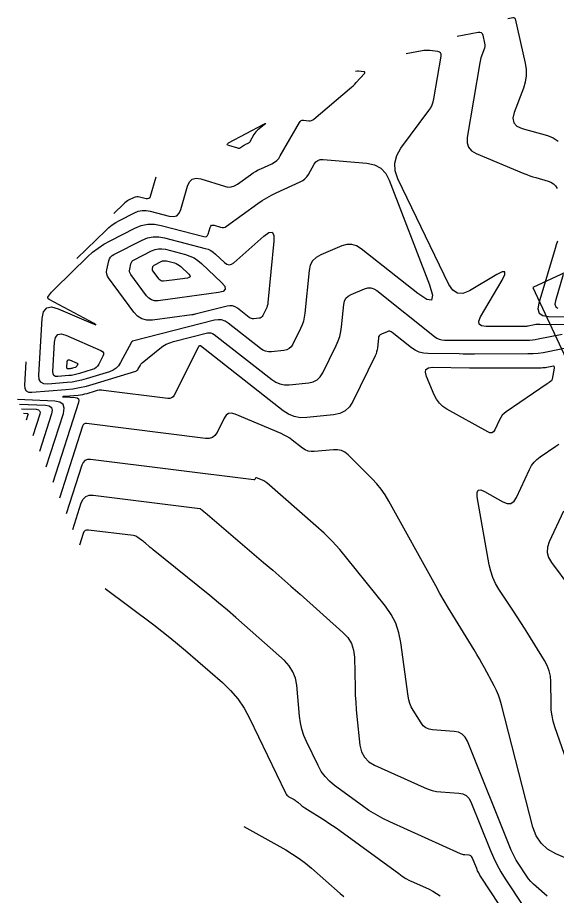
# Model space of a CAD drawing. Extents: x 1354696 to 1366163, y 660729 to 670380.
# Drawn here: x 1360796.9 to 1360928, y 664813.3 to 665026.8 of the extents above; entities that cross this region are included whole.
import ezdxf

# ---------------------------------------------------------------- set-up
doc = ezdxf.new("R2010")
doc.units = 0
doc.layers.add('R_Contours', color=7, linetype='Continuous')
doc.layers.add('R_Fin Surface Annot', color=7, linetype='Continuous')

msp = doc.modelspace()

# ---------------------------------------------------------------- linework, layer by layer
at = {"layer": 'R_Contours'}
for points in [[(1360916.18, 665026.57), (1360917.42, 665026.81), (1360917.61, 665026.82), (1360917.75, 665026.76), (1360917.86, 665026.65), (1360917.93, 665026.48), (1360920.39, 665015.72), (1360920.63, 665014.17), (1360920.64, 665012.65), (1360920.42, 665011.14), (1360919.97, 665009.64), (1360917.71, 665003.69), (1360917.41, 665002.34), (1360917.63, 665001.25), (1360918.38, 665000.42), (1360919.65, 664999.86), (1360925.8, 664998.14), (1360927.23, 664997.58), (1360928.45, 664996.78)], [(1360903.83, 665022.28), (1360908.92, 665023.26), (1360909.33, 665023.28), (1360909.66, 665023.16), (1360909.9, 665022.91), (1360910.05, 665022.52), (1360910.49, 665020.61), (1360910.55, 665020.2), (1360910.55, 665019.8), (1360910.49, 665019.39), (1360910.37, 665019), (1360909.77, 665017.42), (1360909.63, 665017.02), (1360909.51, 665016.62), (1360909.41, 665016.21), (1360909.33, 665015.8), (1360906.29, 664997.66), (1360906.24, 664996.36), (1360906.59, 664995.28), (1360907.32, 664994.41), (1360908.45, 664993.75), (1360920.05, 664988.9), (1360920.77, 664988.62), (1360921.5, 664988.35), (1360922.24, 664988.11), (1360922.98, 664987.89), (1360925.97, 664987.05), (1360926.66, 664986.78), (1360927.26, 664986.39), (1360927.75, 664985.87), (1360928.14, 664985.24)], [(1360935.79, 664952.04), (1360923.95, 664952.2), (1360923.63, 664952.2), (1360923.3, 664952.18), (1360922.98, 664952.14), (1360922.66, 664952.08), (1360921.15, 664951.77), (1360920.94, 664951.73), (1360920.73, 664951.7), (1360920.52, 664951.68), (1360920.31, 664951.68), (1360910.86, 664951.66), (1360909.76, 664951.8), (1360909.16, 664952.24), (1360909.08, 664952.97), (1360909.52, 664954), (1360914.82, 664962.98), (1360915.47, 664964.31), (1360915.46, 664964.98), (1360914.79, 664964.99), (1360913.46, 664964.33), (1360906.82, 664960.38), (1360905.26, 664959.73), (1360903.91, 664959.76), (1360902.77, 664960.48), (1360901.83, 664961.88), (1360889.44, 664987.63), (1360888.78, 664989.56), (1360888.68, 664991.44), (1360889.14, 664993.26), (1360890.15, 664995.03), (1360896.97, 665004.21), (1360897.4, 665004.87), (1360897.74, 665005.56), (1360898, 665006.28), (1360898.18, 665007.05), (1360899.93, 665017.45), (1360899.94, 665017.88), (1360899.81, 665018.2), (1360899.54, 665018.42), (1360899.13, 665018.53), (1360897.2, 665018.78), (1360896.72, 665018.83), (1360896.24, 665018.83), (1360895.77, 665018.8), (1360895.29, 665018.73), (1360891.47, 665017.99)], [(1360811.29, 664968.22), (1360818.33, 664975.06), (1360819.09, 664975.75), (1360819.9, 664976.38), (1360820.76, 664976.94), (1360821.65, 664977.44), (1360825.34, 664979.31), (1360826.27, 664979.69), (1360827.22, 664979.88), (1360828.19, 664979.89), (1360829.18, 664979.72), (1360833.79, 664978.51), (1360834.8, 664978.39), (1360835.6, 664978.62), (1360836.21, 664979.2), (1360836.62, 664980.12), (1360838.24, 664985.82), (1360838.71, 664986.87), (1360839.4, 664987.51), (1360840.31, 664987.74), (1360841.45, 664987.56), (1360847.22, 664985.77), (1360848.06, 664985.6), (1360848.87, 664985.64), (1360849.65, 664985.86), (1360850.4, 664986.29), (1360853.58, 664988.59), (1360854.18, 664989.01), (1360854.8, 664989.39), (1360855.44, 664989.74), (1360856.1, 664990.06), (1360858.76, 664991.27), (1360859.39, 664991.62), (1360859.94, 664992.04), (1360860.42, 664992.56), (1360860.82, 664993.15), (1360865.45, 665001.31), (1360865.63, 665001.56), (1360865.86, 665001.74), (1360866.13, 665001.83), (1360866.44, 665001.84), (1360867.78, 665001.72), (1360868.1, 665001.72), (1360868.41, 665001.79), (1360868.69, 665001.91), (1360868.96, 665002.1), (1360877.67, 665009.48), (1360878.1, 665009.85), (1360878.51, 665010.24), (1360878.91, 665010.64), (1360879.3, 665011.05), (1360881.27, 665013.23), (1360881.38, 665013.39), (1360881.39, 665013.51), (1360881.3, 665013.59), (1360881.12, 665013.64), (1360879.87, 665013.8), (1360879.79, 665013.81), (1360879.72, 665013.81), (1360879.64, 665013.81), (1360879.56, 665013.79), (1360879.11, 665013.71)], [(1360830.5, 664987.97), (1360829.18, 664983.31), (1360829.03, 664982.99), (1360828.82, 664982.79), (1360828.54, 664982.71), (1360828.18, 664982.75), (1360826.57, 664983.17), (1360826.22, 664983.23), (1360825.88, 664983.23), (1360825.54, 664983.16), (1360825.22, 664983.03), (1360823.92, 664982.37), (1360823.61, 664982.2), (1360823.31, 664982), (1360823.02, 664981.78), (1360822.75, 664981.54), (1360820.28, 664979.14)], [(1360928.27, 664972.4), (1360927.97, 664971.53), (1360927.7, 664970.66), (1360923.71, 664957.33), (1360923.51, 664955.94), (1360923.83, 664954.93), (1360924.69, 664954.32), (1360926.08, 664954.1), (1360934.42, 664953.99)], [(1360929.66, 664964.32), (1360927.75, 664957.94), (1360927.63, 664957.1), (1360927.82, 664956.49), (1360928.35, 664956.12)], [(1360798.93, 664943.11), (1360798.59, 664937.43), (1360798.66, 664936.62), (1360798.98, 664936.05), (1360799.55, 664935.74), (1360800.37, 664935.69), (1360808.64, 664936.35), (1360810.32, 664936.53), (1360811.99, 664936.8), (1360813.64, 664937.17), (1360815.27, 664937.62), (1360825.64, 664940.82), (1360825.84, 664940.9), (1360826.01, 664941.02), (1360826.15, 664941.17), (1360826.27, 664941.35), (1360826.68, 664942.14), (1360826.79, 664942.33), (1360826.92, 664942.51), (1360827.07, 664942.67), (1360827.23, 664942.82), (1360831.52, 664946.34), (1360832.27, 664946.89), (1360833.06, 664947.35), (1360833.9, 664947.72), (1360834.79, 664948), (1360843.06, 664950.11), (1360843.51, 664950.17), (1360843.94, 664950.13), (1360844.35, 664949.99), (1360844.74, 664949.75), (1360858.73, 664938.76), (1360859.7, 664938.13), (1360860.73, 664937.71), (1360861.82, 664937.51), (1360862.98, 664937.52), (1360867.73, 664938.01), (1360868.83, 664938.24), (1360869.77, 664938.72), (1360870.54, 664939.44), (1360871.15, 664940.39), (1360874.41, 664947.06), (1360874.89, 664948.15), (1360875.26, 664949.28), (1360875.54, 664950.43), (1360875.7, 664951.62), (1360876.24, 664957.05), (1360876.42, 664957.86), (1360876.77, 664958.53), (1360877.31, 664959.07), (1360878.04, 664959.48), (1360881.28, 664960.83), (1360882.08, 664961.06), (1360882.84, 664961.07), (1360883.58, 664960.85), (1360884.28, 664960.41), (1360898.37, 664949.21), (1360898.92, 664948.85), (1360899.5, 664948.58), (1360900.11, 664948.42), (1360900.76, 664948.36), (1360903.45, 664948.32), (1360904.12, 664948.31), (1360904.79, 664948.31), (1360905.46, 664948.31), (1360906.13, 664948.31), (1360920.69, 664948.34), (1360921.42, 664948.36), (1360922.14, 664948.41), (1360922.86, 664948.51), (1360923.58, 664948.64), (1360929.36, 664949.84)], [(1360934.56, 664947.29), (1360926.01, 664945.51), (1360924.78, 664945.29), (1360923.55, 664945.13), (1360922.31, 664945.03), (1360921.07, 664945), (1360908.05, 664944.97), (1360907.13, 664944.97), (1360906.21, 664944.97), (1360905.29, 664944.98), (1360904.37, 664944.99), (1360896.72, 664945.1), (1360895.64, 664945.2), (1360894.61, 664945.47), (1360893.64, 664945.91), (1360892.74, 664946.52), (1360888.07, 664950.23), (1360887.78, 664950.41), (1360887.47, 664950.5), (1360887.14, 664950.5), (1360886.8, 664950.4), (1360885.43, 664949.83), (1360885.12, 664949.66), (1360884.9, 664949.43), (1360884.74, 664949.15), (1360884.67, 664948.8), (1360884.44, 664946.5), (1360884.37, 664946), (1360884.25, 664945.51), (1360884.1, 664945.03), (1360883.89, 664944.57), (1360878.44, 664933.42), (1360877.61, 664932.12), (1360876.56, 664931.15), (1360875.28, 664930.49), (1360873.77, 664930.17), (1360867.28, 664929.51), (1360865.7, 664929.49), (1360864.21, 664929.77), (1360862.8, 664930.33), (1360861.48, 664931.19), (1360841.36, 664947.01), (1360841.35, 664947.01), (1360841.34, 664947.01), (1360841.34, 664947.01), (1360841.33, 664947.01), (1360841.19, 664946.98), (1360841.17, 664946.97), (1360841.16, 664946.97), (1360841.14, 664946.96), (1360841.13, 664946.95), (1360841.01, 664946.85), (1360840.99, 664946.83), (1360840.97, 664946.8), (1360840.95, 664946.78), (1360840.93, 664946.75), (1360835.01, 664935.01), (1360834.73, 664934.6), (1360834.38, 664934.32), (1360833.96, 664934.18), (1360833.46, 664934.18), (1360817.8, 664936.14), (1360817.28, 664936.17), (1360816.76, 664936.16), (1360816.25, 664936.08), (1360815.74, 664935.96), (1360813.72, 664935.33), (1360813.21, 664935.19), (1360812.69, 664935.08), (1360812.17, 664934.99), (1360811.65, 664934.93), (1360808.44, 664934.68), (1360807.99, 664934.63), (1360807.84, 664934.59), (1360807.99, 664934.56), (1360808.45, 664934.53), (1360810.88, 664934.43), (1360811.39, 664934.34), (1360811.7, 664934.11), (1360811.81, 664933.73), (1360811.72, 664933.22), (1360805.46, 664913.69)], [(1360803.84, 664917.5), (1360808.03, 664930.54), (1360808.24, 664931.81), (1360807.96, 664932.73), (1360807.19, 664933.3), (1360805.93, 664933.54), (1360796.89, 664933.91)], [(1360797.36, 664932.79), (1360803.69, 664932.53), (1360804.57, 664932.37), (1360805.11, 664931.96), (1360805.31, 664931.32), (1360805.16, 664930.43), (1360802.23, 664921.31)], [(1360797.83, 664931.68), (1360801.45, 664931.53), (1360801.95, 664931.43), (1360802.26, 664931.2), (1360802.37, 664930.83), (1360802.29, 664930.33), (1360800.62, 664925.12)], [(1360798.31, 664930.56), (1360799.21, 664930.52), (1360799.34, 664930.5), (1360799.41, 664930.44), (1360799.44, 664930.35), (1360799.42, 664930.22), (1360799, 664928.92)], [(1360936.59, 664819.71), (1360927.85, 664823.45), (1360925.86, 664824.55), (1360924.27, 664826), (1360923.08, 664827.79), (1360922.29, 664829.92), (1360914.66, 664859.63), (1360914.32, 664860.82), (1360913.9, 664861.99), (1360913.41, 664863.14), (1360912.85, 664864.25), (1360910.46, 664868.65), (1360909.86, 664869.75), (1360909.24, 664870.84), (1360908.61, 664871.91), (1360907.96, 664872.99), (1360902.79, 664881.43), (1360901.72, 664883.2), (1360900.67, 664884.98), (1360899.64, 664886.77), (1360898.63, 664888.58), (1360887.23, 664909.23), (1360886.35, 664910.7), (1360885.38, 664912.09), (1360884.31, 664913.41), (1360883.14, 664914.66), (1360877.32, 664920.45), (1360876.54, 664921.08), (1360875.68, 664921.5), (1360874.75, 664921.71), (1360873.74, 664921.71), (1360869.05, 664921.24), (1360868.29, 664921.23), (1360867.56, 664921.36), (1360866.87, 664921.64), (1360866.23, 664922.06), (1360863.74, 664924.02), (1360863.1, 664924.48), (1360862.44, 664924.91), (1360861.75, 664925.28), (1360861.03, 664925.61), (1360849.81, 664930.34), (1360848.97, 664930.56), (1360848.25, 664930.48), (1360847.65, 664930.08), (1360847.16, 664929.37), (1360845.42, 664925.92), (1360844.92, 664925.18), (1360844.29, 664924.69), (1360843.52, 664924.44), (1360842.63, 664924.43), (1360813.64, 664928.05), (1360813.31, 664928.05), (1360813.05, 664927.95), (1360812.85, 664927.75), (1360812.71, 664927.46), (1360807.07, 664909.89)], [(1360933.46, 664837.63), (1360927.62, 664854.34), (1360927.22, 664855.66), (1360926.93, 664857), (1360926.75, 664858.36), (1360926.68, 664859.74), (1360926.62, 664865.29), (1360926.52, 664866.65), (1360926.24, 664867.96), (1360925.77, 664869.22), (1360925.13, 664870.43), (1360921.07, 664876.97), (1360920.21, 664878.34), (1360919.34, 664879.7), (1360918.46, 664881.06), (1360917.57, 664882.41), (1360913.99, 664887.81), (1360913.17, 664889.19), (1360912.51, 664890.63), (1360912, 664892.13), (1360911.64, 664893.69), (1360908.73, 664910.25), (1360908.68, 664911.28), (1360908.96, 664911.83), (1360909.57, 664911.91), (1360910.52, 664911.52), (1360914.98, 664909.02), (1360916.03, 664908.61), (1360916.93, 664908.66), (1360917.68, 664909.15), (1360918.29, 664910.08), (1360921.47, 664916.93), (1360921.96, 664917.83), (1360922.56, 664918.64), (1360923.26, 664919.36), (1360924.07, 664919.99), (1360927.89, 664922.6), (1360928.56, 664923.05)], [(1360925.78, 664813.13), (1360923.04, 664815.43), (1360922.38, 664816.03), (1360921.77, 664816.67), (1360921.21, 664817.35), (1360920.69, 664818.07), (1360918.68, 664821.12), (1360918.2, 664821.89), (1360917.76, 664822.68), (1360917.36, 664823.49), (1360917, 664824.32), (1360906.35, 664850.85), (1360905.82, 664851.82), (1360905.1, 664852.54), (1360904.2, 664853), (1360903.11, 664853.2), (1360897.88, 664853.55), (1360897.01, 664853.7), (1360896.25, 664854.03), (1360895.6, 664854.54), (1360895.06, 664855.24), (1360893.11, 664858.37), (1360892.67, 664859.17), (1360892.32, 664860.01), (1360892.06, 664860.87), (1360891.89, 664861.77), (1360890.16, 664874.79), (1360889.68, 664877.2), (1360888.89, 664879.48), (1360887.79, 664881.63), (1360886.39, 664883.64), (1360877.02, 664895.33), (1360875.26, 664897.43), (1360873.42, 664899.45), (1360871.48, 664901.37), (1360869.46, 664903.22), (1360857.5, 664913.64), (1360857.27, 664913.82), (1360857.03, 664913.99), (1360856.77, 664914.13), (1360856.51, 664914.26), (1360855.03, 664914.88), (1360854.96, 664914.9), (1360854.89, 664914.89), (1360854.84, 664914.86), (1360854.8, 664914.79), (1360854.64, 664914.49), (1360854.6, 664914.43), (1360854.54, 664914.38), (1360854.48, 664914.36), (1360854.4, 664914.36), (1360814.66, 664919.32), (1360813.9, 664919.31), (1360813.29, 664919.08), (1360812.82, 664918.62), (1360812.49, 664917.94), (1360808.69, 664906.08)], [(1360810.3, 664902.27), (1360812.38, 664908.75), (1360812.82, 664909.68), (1360813.46, 664910.3), (1360814.29, 664910.62), (1360815.32, 664910.63), (1360841.21, 664907.4), (1360841.29, 664907.38), (1360841.36, 664907.36), (1360841.43, 664907.32), (1360841.5, 664907.28), (1360841.75, 664907.08), (1360841.81, 664907.03), (1360841.87, 664906.98), (1360841.93, 664906.92), (1360841.99, 664906.87), (1360842.26, 664906.63), (1360842.32, 664906.58), (1360842.39, 664906.52), (1360842.45, 664906.46), (1360842.52, 664906.41), (1360856.75, 664894.3), (1360858.98, 664892.39), (1360861.2, 664890.47), (1360863.41, 664888.53), (1360865.61, 664886.58), (1360876.06, 664877.28), (1360877.26, 664875.99), (1360878.12, 664874.55), (1360878.65, 664872.96), (1360878.86, 664871.22), (1360879.01, 664863.79), (1360879.06, 664862.04), (1360879.15, 664860.29), (1360879.28, 664858.55), (1360879.45, 664856.81), (1360880.2, 664849.86), (1360880.56, 664848.25), (1360881.28, 664846.89), (1360882.34, 664845.79), (1360883.76, 664844.94), (1360895.78, 664839.51), (1360896.78, 664839.11), (1360897.8, 664838.81), (1360898.84, 664838.59), (1360899.91, 664838.48), (1360904.23, 664838.19), (1360905.22, 664838), (1360906.05, 664837.58), (1360906.7, 664836.93), (1360907.19, 664836.04), (1360911.86, 664824.39), (1360912.65, 664822.56), (1360913.53, 664820.78), (1360914.5, 664819.04), (1360915.56, 664817.34), (1360920, 664810.62)], [(1360929.71, 664906.76), (1360926.26, 664899.33), (1360925.82, 664898), (1360925.76, 664896.7), (1360926.09, 664895.45), (1360926.8, 664894.24), (1360931.28, 664888.29)], [(1360920.83, 664800.86), (1360909.67, 664817.76), (1360909.37, 664818.25), (1360909.08, 664818.76), (1360908.83, 664819.28), (1360908.6, 664819.81), (1360907.5, 664822.55), (1360907.37, 664822.77), (1360907.21, 664822.94), (1360907.01, 664823.04), (1360906.76, 664823.09), (1360905.68, 664823.16), (1360905.42, 664823.19), (1360905.16, 664823.24), (1360904.9, 664823.32), (1360904.66, 664823.42), (1360887.46, 664831.18), (1360885.72, 664832.03), (1360884.03, 664832.96), (1360882.38, 664833.97), (1360880.79, 664835.07), (1360874, 664840.04), (1360872.77, 664841.06), (1360871.69, 664842.2), (1360870.77, 664843.47), (1360869.99, 664844.87), (1360867.19, 664850.71), (1360866.56, 664852.19), (1360866.07, 664853.71), (1360865.71, 664855.26), (1360865.5, 664856.86), (1360864.81, 664864.41), (1360864.5, 664866.13), (1360863.9, 664867.7), (1360862.99, 664869.12), (1360861.8, 664870.4), (1360852.1, 664879.05), (1360850.03, 664880.88), (1360847.93, 664882.68), (1360845.81, 664884.46), (1360843.67, 664886.21), (1360829.86, 664897.37), (1360829.62, 664897.56), (1360829.39, 664897.75), (1360829.15, 664897.95), (1360828.92, 664898.15), (1360827.98, 664898.96), (1360827.76, 664899.15), (1360827.54, 664899.34), (1360827.31, 664899.51), (1360827.08, 664899.69), (1360826.16, 664900.38), (1360825.92, 664900.54), (1360825.67, 664900.66), (1360825.4, 664900.75), (1360825.12, 664900.8), (1360814.14, 664902.17), (1360813.69, 664902.17), (1360813.32, 664902.03), (1360813.03, 664901.75), (1360812.84, 664901.34), (1360811.92, 664898.47)], [(1360818.18, 664887.97), (1360830.04, 664879.1), (1360832, 664877.6), (1360833.94, 664876.07), (1360835.84, 664874.5), (1360837.72, 664872.9), (1360846.74, 664865.07), (1360848.73, 664863.16), (1360850.5, 664861.08), (1360852.04, 664858.82), (1360853.35, 664856.4), (1360862.07, 664838.22), (1360862.23, 664837.94), (1360862.42, 664837.7), (1360862.66, 664837.48), (1360862.92, 664837.3), (1360864.17, 664836.6), (1360864.4, 664836.46), (1360864.63, 664836.31), (1360864.85, 664836.15), (1360865.06, 664835.97), (1360865.88, 664835.25), (1360866.09, 664835.08), (1360866.3, 664834.91), (1360866.53, 664834.75), (1360866.75, 664834.6), (1360871.74, 664831.49), (1360872.64, 664830.91), (1360873.53, 664830.32), (1360874.41, 664829.71), (1360875.28, 664829.09), (1360889.63, 664818.59), (1360890.49, 664818), (1360891.37, 664817.45), (1360892.28, 664816.95), (1360893.22, 664816.5), (1360897.02, 664814.78), (1360897.95, 664814.32), (1360898.84, 664813.79), (1360899.68, 664813.2)], [(1360851.97, 664830.09), (1360862.13, 664824.35), (1360863.78, 664823.36), (1360865.38, 664822.29), (1360866.93, 664821.13), (1360868.41, 664819.9), (1360875.39, 664813.78), (1360876.28, 664813.03)]]:
    msp.add_lwpolyline(points, dxfattribs=at)
for points in [[(1360853.29, 664996.46), (1360853.19, 664996.35), (1360853.07, 664996.26), (1360852.93, 664996.19), (1360852.36, 664995.93), (1360852.22, 664995.86), (1360852.08, 664995.78), (1360851.95, 664995.7), (1360851.82, 664995.61), (1360851.14, 664995.12), (1360850.98, 664995.03), (1360850.81, 664994.98), (1360850.64, 664994.97), (1360850.46, 664995.01), (1360848.31, 664995.67), (1360848, 664995.81), (1360847.88, 664995.97), (1360847.97, 664996.14), (1360848.25, 664996.34), (1360856.83, 665000.88), (1360857.14, 665001.03), (1360857.26, 665001.06), (1360857.18, 665000.96), (1360856.92, 665000.74), (1360855.38, 664999.53), (1360855.09, 664999.27), (1360854.82, 664999), (1360854.59, 664998.69), (1360854.38, 664998.36), (1360853.38, 664996.59)], [(1360863.47, 664946.75), (1360862.98, 664946.3), (1360862.39, 664945.99), (1360861.69, 664945.84), (1360858.67, 664945.54), (1360857.94, 664945.53), (1360857.25, 664945.66), (1360856.59, 664945.92), (1360855.98, 664946.32), (1360848.13, 664952.49), (1360847.36, 664952.98), (1360846.54, 664953.26), (1360845.68, 664953.33), (1360844.78, 664953.2), (1360824.84, 664948.11), (1360824.81, 664948.1), (1360824.79, 664948.09), (1360824.76, 664948.08), (1360824.74, 664948.06), (1360824.64, 664947.98), (1360824.62, 664947.96), (1360824.6, 664947.94), (1360824.58, 664947.92), (1360824.57, 664947.89), (1360821.97, 664942.91), (1360821.48, 664942.14), (1360820.87, 664941.51), (1360820.14, 664941.02), (1360819.29, 664940.68), (1360813.6, 664938.92), (1360812.47, 664938.6), (1360811.32, 664938.35), (1360810.16, 664938.16), (1360808.99, 664938.04), (1360804.29, 664937.66), (1360803.27, 664937.73), (1360802.56, 664938.11), (1360802.16, 664938.81), (1360802.07, 664939.83), (1360802.9, 664953.62), (1360803.23, 664955.26), (1360803.98, 664956.2), (1360805.17, 664956.45), (1360806.78, 664956.01), (1360814.16, 664952.8), (1360815.5, 664952.24), (1360815.97, 664952.1), (1360815.56, 664952.38), (1360814.29, 664953.07), (1360804.56, 664958.24), (1360804.35, 664958.4), (1360804.25, 664958.58), (1360804.27, 664958.79), (1360804.4, 664959.02), (1360805.17, 664959.99), (1360805.37, 664960.23), (1360805.57, 664960.46), (1360805.79, 664960.69), (1360806.01, 664960.91), (1360813.91, 664968.58), (1360815.16, 664969.72), (1360816.5, 664970.75), (1360817.91, 664971.68), (1360819.39, 664972.5), (1360825.46, 664975.59), (1360827, 664976.21), (1360828.57, 664976.53), (1360830.17, 664976.55), (1360831.8, 664976.27), (1360842.22, 664973.53), (1360842.59, 664973.49), (1360842.89, 664973.57), (1360843.11, 664973.78), (1360843.26, 664974.12), (1360843.73, 664975.77), (1360843.88, 664976.09), (1360844.09, 664976.29), (1360844.37, 664976.36), (1360844.73, 664976.31), (1360846.28, 664975.83), (1360846.66, 664975.75), (1360847.02, 664975.76), (1360847.37, 664975.87), (1360847.71, 664976.06), (1360855.34, 664981.58), (1360856.42, 664982.31), (1360857.52, 664982.99), (1360858.66, 664983.62), (1360859.84, 664984.19), (1360865.66, 664986.84), (1360866.28, 664987.18), (1360866.82, 664987.6), (1360867.28, 664988.1), (1360867.67, 664988.68), (1360869.09, 664991.17), (1360869.49, 664991.71), (1360869.97, 664992.08), (1360870.55, 664992.27), (1360871.22, 664992.3), (1360881.86, 664991.37), (1360883.71, 664990.98), (1360885.24, 664990.16), (1360886.45, 664988.92), (1360887.33, 664987.25), (1360897.13, 664961.77), (1360897.87, 664959.26), (1360897.63, 664958.07), (1360896.43, 664958.2), (1360894.26, 664959.66), (1360880.49, 664970.6), (1360879.38, 664971.29), (1360878.22, 664971.63), (1360877.01, 664971.62), (1360875.76, 664971.26), (1360870.64, 664969.13), (1360869.5, 664968.49), (1360868.65, 664967.64), (1360868.09, 664966.58), (1360867.81, 664965.3), (1360866.79, 664954.88), (1360866.65, 664953.93), (1360866.43, 664953), (1360866.13, 664952.1), (1360865.75, 664951.22), (1360863.86, 664947.36)], [(1360856.4, 664954.07), (1360856.19, 664953.87), (1360855.94, 664953.74), (1360855.64, 664953.68), (1360854.37, 664953.55), (1360854.06, 664953.55), (1360853.77, 664953.6), (1360853.49, 664953.71), (1360853.23, 664953.88), (1360850.39, 664956.12), (1360849.81, 664956.48), (1360849.21, 664956.69), (1360848.57, 664956.74), (1360847.9, 664956.64), (1360840.07, 664954.65), (1360839.89, 664954.6), (1360839.7, 664954.56), (1360839.51, 664954.53), (1360839.32, 664954.5), (1360829.7, 664953.22), (1360828.36, 664953.19), (1360827.16, 664953.51), (1360826.1, 664954.15), (1360825.19, 664955.13), (1360819.04, 664963.49), (1360818.77, 664963.95), (1360818.61, 664964.43), (1360818.56, 664964.93), (1360818.63, 664965.46), (1360819.1, 664967.62), (1360819.27, 664968.12), (1360819.53, 664968.55), (1360819.88, 664968.91), (1360820.33, 664969.2), (1360827.2, 664972.69), (1360828.53, 664973.23), (1360829.88, 664973.51), (1360831.26, 664973.52), (1360832.66, 664973.28), (1360842.54, 664970.68), (1360843.24, 664970.45), (1360843.9, 664970.14), (1360844.51, 664969.75), (1360845.08, 664969.27), (1360847.26, 664967.21), (1360847.8, 664966.83), (1360848.36, 664966.69), (1360848.91, 664966.81), (1360849.47, 664967.18), (1360856.82, 664973.67), (1360858.03, 664974.53), (1360858.84, 664974.61), (1360859.26, 664973.9), (1360859.27, 664972.42), (1360857.8, 664957.51), (1360857.75, 664957.11), (1360857.65, 664956.71), (1360857.53, 664956.33), (1360857.36, 664955.96), (1360856.56, 664954.32)], [(1360845.74, 664959.91), (1360836.34, 664958.66), (1360831.06, 664957.95), (1360830.23, 664957.94), (1360829.48, 664958.13), (1360828.82, 664958.54), (1360828.25, 664959.15), (1360824.43, 664964.35), (1360824.26, 664964.64), (1360824.16, 664964.94), (1360824.13, 664965.25), (1360824.17, 664965.58), (1360824.47, 664966.92), (1360824.57, 664967.24), (1360824.73, 664967.51), (1360824.95, 664967.73), (1360825.23, 664967.91), (1360829.51, 664970.08), (1360830.33, 664970.42), (1360831.18, 664970.59), (1360832.03, 664970.6), (1360832.91, 664970.45), (1360837.76, 664969.17), (1360838.83, 664968.82), (1360839.83, 664968.35), (1360840.76, 664967.75), (1360841.62, 664967.03), (1360846.54, 664962.38), (1360847.31, 664961.45), (1360847.43, 664960.73), (1360846.91, 664960.22)], [(1360838.22, 664963.46), (1360834.51, 664962.97), (1360832.43, 664962.69), (1360832.1, 664962.68), (1360831.81, 664962.76), (1360831.55, 664962.92), (1360831.32, 664963.16), (1360829.81, 664965.21), (1360829.74, 664965.33), (1360829.71, 664965.44), (1360829.69, 664965.57), (1360829.71, 664965.7), (1360829.83, 664966.23), (1360829.87, 664966.35), (1360829.93, 664966.46), (1360830.02, 664966.55), (1360830.13, 664966.62), (1360831.82, 664967.48), (1360832.14, 664967.61), (1360832.47, 664967.67), (1360832.81, 664967.68), (1360833.16, 664967.62), (1360835.07, 664967.12), (1360835.49, 664966.98), (1360835.89, 664966.79), (1360836.26, 664966.55), (1360836.6, 664966.27), (1360838.53, 664964.44), (1360838.84, 664964.07), (1360838.89, 664963.79), (1360838.68, 664963.58)], [(1360811.29, 664940.04), (1360810.65, 664939.9), (1360810, 664939.79), (1360809.35, 664939.72), (1360806.71, 664939.51), (1360806.14, 664939.55), (1360805.74, 664939.76), (1360805.52, 664940.16), (1360805.47, 664940.73), (1360805.89, 664947.87), (1360806.13, 664949.03), (1360806.67, 664949.7), (1360807.51, 664949.88), (1360808.65, 664949.56), (1360817.16, 664945.86), (1360817.57, 664945.61), (1360817.79, 664945.29), (1360817.82, 664944.9), (1360817.66, 664944.45), (1360816.64, 664942.49), (1360816.35, 664942.04), (1360816, 664941.68), (1360815.57, 664941.39), (1360815.08, 664941.19), (1360811.93, 664940.22)], [(1360810.12, 664941.48), (1360809.98, 664941.44), (1360809.84, 664941.42), (1360809.7, 664941.41), (1360809.13, 664941.36), (1360809, 664941.37), (1360808.92, 664941.42), (1360808.87, 664941.5), (1360808.86, 664941.62), (1360808.95, 664943.17), (1360809, 664943.42), (1360809.12, 664943.57), (1360809.3, 664943.6), (1360809.55, 664943.54), (1360811.39, 664942.74), (1360811.48, 664942.68), (1360811.53, 664942.61), (1360811.53, 664942.53), (1360811.5, 664942.43), (1360811.28, 664942.01), (1360811.22, 664941.91), (1360811.14, 664941.83), (1360811.05, 664941.77), (1360810.94, 664941.72), (1360810.26, 664941.51)], [(1360908.43, 664941.63), (1360910.84, 664941.63), (1360924.32, 664941.66), (1360924.65, 664941.67), (1360924.98, 664941.7), (1360925.3, 664941.74), (1360925.62, 664941.8), (1360926.91, 664942.06), (1360927.18, 664942.08), (1360927.36, 664942), (1360927.44, 664941.83), (1360927.43, 664941.55), (1360926.95, 664938.84), (1360926.91, 664938.71), (1360926.85, 664938.59), (1360926.77, 664938.48), (1360926.67, 664938.39), (1360926.2, 664938.06), (1360926.09, 664937.98), (1360925.97, 664937.89), (1360925.86, 664937.81), (1360925.74, 664937.73), (1360915.78, 664930.95), (1360915.26, 664930.55), (1360914.81, 664930.09), (1360914.43, 664929.57), (1360914.11, 664928.99), (1360912.99, 664926.58), (1360912.68, 664926.09), (1360912.28, 664925.84), (1360911.81, 664925.81), (1360911.27, 664926.02), (1360901.37, 664931.59), (1360900.37, 664932.25), (1360899.53, 664933.05), (1360898.83, 664933.98), (1360898.28, 664935.04), (1360896.37, 664939.54), (1360896.1, 664940.53), (1360896.26, 664941.22), (1360896.85, 664941.64), (1360897.86, 664941.76), (1360906.82, 664941.64), (1360907.22, 664941.63), (1360907.62, 664941.63), (1360908.03, 664941.63)]]:
    msp.add_lwpolyline(points, close=True, dxfattribs=at)
at = {"layer": 'R_Fin Surface Annot'}
msp.add_lwpolyline([(1360931.32, 664965.38), (1360926.79, 664963.27), (1360922.26, 664961.15), (1360933.26, 664937.6)], dxfattribs=at)

doc.saveas('drawing.dxf')
